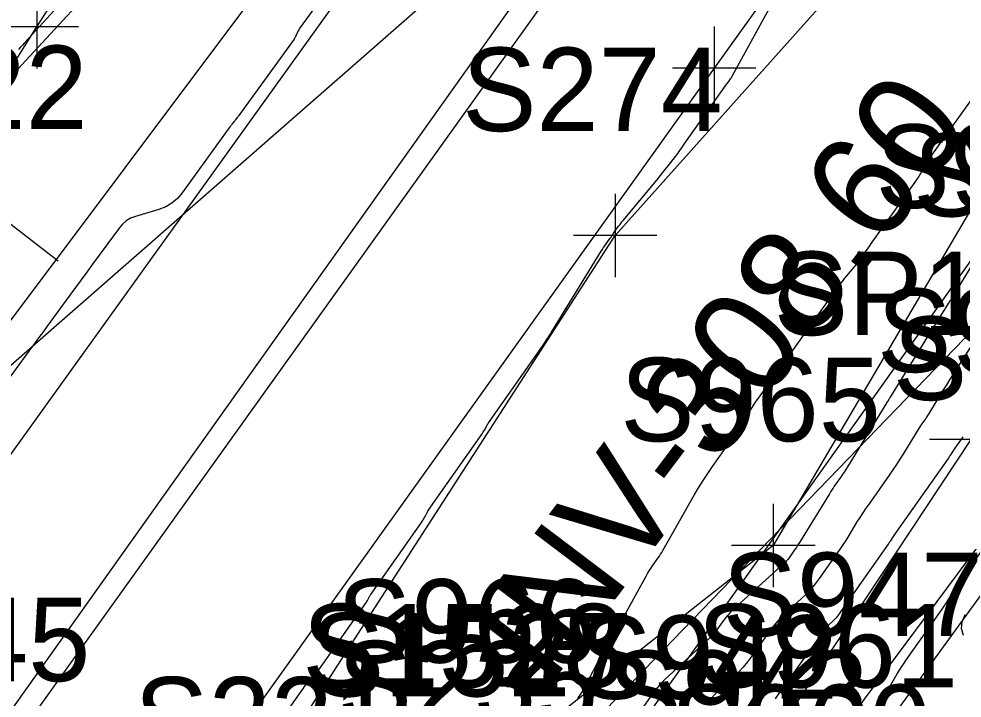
# Model space of a CAD drawing. Extents: x 816928 to 825690, y 436959 to 448212.
# Drawn here: x 818979.44 to 819024.65, y 445191.59 to 445224.15 of the extents above; entities that cross this region are included whole.
import ezdxf

# ---------------------------------------------------------------- set-up
doc = ezdxf.new("R2010")
doc.units = 0
for name, color, linetype in [('SURVEY - CENTERLINE - Preliminary', 7, 'Continuous'), ('SURVEY - CONTOURS - Index with Text', 7, 'Continuous'), ('SURVEY - CONTOURS - Intermediate with optional Text', 7, 'Continuous'), ('SURVEY - DRAINAGE - Area Shapes', 7, 'Continuous'), ('SURVEY - DRAINAGE - Pipes and Culverts Text', 7, 'Continuous'), ('SURVEY - DTM - Breaklines', 7, 'Continuous'), ('SURVEY - DTM - Breaklines - Points - Locators', 7, 'Continuous'), ('SURVEY - DTM - Breaklines - Points - Numbers', 7, 'Continuous'), ('SURVEY - NON-TRANSPORTATION - Features', 7, 'Continuous'), ('SURVEY - NON-TRANSPORTATION - Features - Points - Numbers', 7, 'Continuous'), ('SURVEY - PROPERTY - Parcels', 7, 'Continuous'), ('SURVEY - PROPERTY - ROW Lines', 7, 'Continuous'), ('SURVEY - ROADSIDE BARRIERS - Points - Numbers', 7, 'Continuous'), ('SURVEY - TRAFFIC CONTROL - Signs - Points - Numbers', 7, 'Continuous'), ('SURVEY - TRAFFIC CONTROL - Signs and Devices with Text', 7, 'Continuous'), ('SURVEY - TRANSPORTATION - Roads', 7, 'Continuous'), ('SURVEY - TRANSPORTATION - Roads - Points - Locators', 7, 'Continuous'), ('SURVEY - UTILITIES - Gas with Text', 7, 'Continuous'), ('SURVEY - UTILITIES - Telephone (Underground) - Points - Locators', 7, 'Continuous'), ('SURVEY - UTILITIES - Telephone (Underground) with Text', 7, 'Continuous'), ('SURVEY - UTILITIES - Water with Text', 7, 'Continuous'), ('SURVEY - VEGETATION - Features - Points - Locators', 7, 'Continuous'), ('SURVEY - VEGETATION - Features - Points - Numbers', 7, 'Continuous'), ('SURVEY - VEGETATION - Features with Text', 7, 'Continuous')]:
    doc.layers.add(name, color=color, linetype=linetype)

msp = doc.modelspace()

# ---------------------------------------------------------------- linework, layer by layer
at = {"layer": 'SURVEY - CENTERLINE - Preliminary'}
msp.add_line((818959.546, 445163.523), (819203.252, 445506.431), dxfattribs=at)
at = {"layer": 'SURVEY - CONTOURS - Index with Text'}
for points in [[(818982.004, 445225.518), (818979.706, 445222.993), (818979.611, 445222.888), (818979.518, 445222.782), (818979.425, 445222.674)], [(819006.22, 445191.573), (819006.385, 445191.81), (819006.531, 445192.062), (819007.125, 445193.188), (819007.147, 445193.229), (819007.171, 445193.269), (819007.196, 445193.308), (819007.223, 445193.347), (819007.311, 445193.472), (819007.329, 445193.499), (819007.347, 445193.526), (819007.364, 445193.554), (819007.38, 445193.583), (819009.499, 445197.433), (819009.57, 445197.559), (819009.646, 445197.683), (819009.724, 445197.805), (819009.806, 445197.925), (819010.08, 445198.313), (819010.138, 445198.397), (819010.193, 445198.482), (819010.246, 445198.569), (819010.298, 445198.656), (819011.807, 445201.313), (819012.013, 445201.666), (819012.229, 445202.013), (819012.453, 445202.355), (819012.686, 445202.69), (819013.503, 445203.835), (819013.648, 445204.041), (819013.788, 445204.249), (819013.926, 445204.46), (819014.06, 445204.674), (819014.491, 445205.374), (819014.584, 445205.524), (819014.681, 445205.671), (819014.78, 445205.817), (819014.881, 445205.961), (819016.169, 445207.756), (819016.445, 445208.141), (819016.721, 445208.526), (819016.997, 445208.91), (819017.273, 445209.295), (819018.707, 445211.293), (819018.806, 445211.429), (819018.908, 445211.563), (819019.013, 445211.696), (819019.119, 445211.826), (819019.472, 445212.249), (819019.547, 445212.341), (819019.619, 445212.434), (819019.69, 445212.528), (819019.759, 445212.623), (819020.136, 445213.157), (819020.217, 445213.272), (819020.298, 445213.386), (819020.379, 445213.5), (819020.461, 445213.614), (819022.39, 445216.314), (819022.463, 445216.42), (819022.534, 445216.529), (819022.601, 445216.639), (819022.664, 445216.752), (819022.867, 445217.123), (819022.912, 445217.202), (819022.959, 445217.279), (819023.008, 445217.355), (819023.06, 445217.429), (819025.102, 445220.268)]]:
    msp.add_lwpolyline(points, dxfattribs=at)
at = {"layer": 'SURVEY - CONTOURS - Intermediate with optional Text'}
for points in [[(818995.454, 445227.231), (818992.921, 445223.73), (818992.886, 445223.678), (818992.854, 445223.625), (818992.824, 445223.571), (818992.798, 445223.514), (818992.715, 445223.328), (818992.697, 445223.288), (818992.676, 445223.25), (818992.653, 445223.213), (818992.629, 445223.177), (818989.977, 445219.507), (818989.956, 445219.478), (818989.934, 445219.45), (818989.912, 445219.422), (818989.89, 445219.394), (818989.817, 445219.303), (818989.802, 445219.284), (818989.786, 445219.265), (818989.77, 445219.245), (818989.755, 445219.226), (818989.646, 445219.092), (818989.623, 445219.063), (818989.601, 445219.034), (818989.579, 445219.004), (818989.557, 445218.974), (818987.268, 445215.808), (818987.04, 445215.539), (818986.778, 445215.317), (818986.482, 445215.142), (818986.154, 445215.014), (818985.024, 445214.674), (818984.794, 445214.585), (818984.587, 445214.463), (818984.403, 445214.308), (818984.242, 445214.12), (818982.969, 445212.383), (818982.696, 445212.011), (818982.423, 445211.639), (818982.15, 445211.267), (818981.878, 445210.895), (818980.796, 445209.419), (818980.565, 445209.103), (818980.333, 445208.787), (818980.101, 445208.471), (818979.869, 445208.154), (818978.749, 445206.626)], [(818990.783, 445188.807), (818993.081, 445192.067), (818993.136, 445192.143), (818993.195, 445192.217), (818993.256, 445192.289), (818993.32, 445192.359), (818993.532, 445192.584), (818993.577, 445192.633), (818993.619, 445192.683), (818993.66, 445192.735), (818993.699, 445192.788), (818996.095, 445196.191), (818996.118, 445196.225), (818996.14, 445196.261), (818996.16, 445196.297), (818996.18, 445196.334), (818996.24, 445196.456), (818996.254, 445196.482), (818996.268, 445196.507), (818996.284, 445196.532), (818996.3, 445196.556), (818998.734, 445200.011), (818998.781, 445200.08), (818998.826, 445200.151), (818998.869, 445200.223), (818998.909, 445200.297), (818999.037, 445200.54), (818999.065, 445200.592), (818999.095, 445200.642), (818999.127, 445200.692), (818999.16, 445200.74), (819001.638, 445204.255), (819001.676, 445204.311), (819001.713, 445204.369), (819001.748, 445204.427), (819001.782, 445204.486), (819001.89, 445204.682), (819001.913, 445204.723), (819001.938, 445204.764), (819001.964, 445204.804), (819001.991, 445204.844), (819004.538, 445208.454), (819004.57, 445208.501), (819004.602, 445208.549), (819004.631, 445208.597), (819004.66, 445208.647), (819004.754, 445208.811), (819004.773, 445208.844), (819004.793, 445208.877), (819004.814, 445208.909), (819004.836, 445208.94), (819004.908, 445209.041), (819004.923, 445209.063), (819004.938, 445209.085), (819004.953, 445209.107), (819004.967, 445209.13), (819007.353, 445213.008), (819007.408, 445213.096), (819007.465, 445213.183), (819007.523, 445213.269), (819007.582, 445213.354), (819007.778, 445213.63), (819007.819, 445213.689), (819007.861, 445213.749), (819007.903, 445213.808), (819007.945, 445213.867), (819008.183, 445214.202), (819008.234, 445214.273), (819008.287, 445214.343), (819008.341, 445214.412), (819008.397, 445214.48), (819010.014, 445216.419), (819010.356, 445216.838), (819010.69, 445217.263), (819011.014, 445217.695), (819011.331, 445218.134), (819013.343, 445220.986), (819013.372, 445221.026), (819013.4, 445221.066), (819013.429, 445221.106), (819013.457, 445221.146), (819013.551, 445221.277), (819013.57, 445221.305), (819013.589, 445221.334), (819013.607, 445221.363), (819013.624, 445221.393), (819015.406, 445224.656)], [(819025.784, 445213.436), (819024.138, 445210.746), (819024.1, 445210.684), (819024.061, 445210.622), (819024.022, 445210.56), (819023.983, 445210.498), (819023.854, 445210.296), (819023.827, 445210.253), (819023.799, 445210.21), (819023.772, 445210.166), (819023.744, 445210.123), (819023.347, 445209.5), (819023.262, 445209.366), (819023.178, 445209.232), (819023.094, 445209.097), (819023.011, 445208.962), (819021.203, 445206.006), (819021.187, 445205.98), (819021.171, 445205.955), (819021.154, 445205.93), (819021.136, 445205.905), (819021.079, 445205.825), (819021.067, 445205.807), (819021.055, 445205.79), (819021.044, 445205.772), (819021.033, 445205.754), (819019.151, 445202.677), (819019.07, 445202.545), (819018.986, 445202.415), (819018.899, 445202.287), (819018.811, 445202.16), (819018.519, 445201.747), (819018.457, 445201.658), (819018.397, 445201.568), (819018.338, 445201.476), (819018.281, 445201.384), (819016.931, 445199.172), (819016.856, 445199.051), (819016.779, 445198.932), (819016.7, 445198.813), (819016.619, 445198.697), (819016.352, 445198.317), (819016.292, 445198.237), (819016.229, 445198.161), (819016.161, 445198.089), (819016.089, 445198.02), (819013.676, 445195.831), (819013.549, 445195.71), (819013.43, 445195.583), (819013.318, 445195.45), (819013.213, 445195.311), (819012.88, 445194.845), (819012.807, 445194.747), (819012.728, 445194.654), (819012.646, 445194.564), (819012.558, 445194.478), (819010.387, 445192.457), (819010.243, 445192.316), (819010.105, 445192.168), (819009.976, 445192.013), (819009.853, 445191.852), (819009.338, 445191.137)], [(819025.454, 445209.069), (819024.377, 445207.378), (819024.208, 445207.113), (819024.041, 445206.846), (819023.875, 445206.579), (819023.711, 445206.312), (819023.028, 445205.195), (819022.986, 445205.128), (819022.943, 445205.061), (819022.899, 445204.996), (819022.854, 445204.931), (819022.705, 445204.721), (819022.673, 445204.676), (819022.642, 445204.63), (819022.612, 445204.584), (819022.583, 445204.537), (819021.831, 445203.306), (819021.667, 445203.044), (819021.499, 445202.784), (819021.327, 445202.527), (819021.151, 445202.273), (819020.182, 445200.905), (819020.033, 445200.689), (819019.887, 445200.472), (819019.745, 445200.251), (819019.606, 445200.029), (819019.16, 445199.297), (819019.064, 445199.142), (819018.964, 445198.987), (819018.862, 445198.835), (819018.758, 445198.684), (819017.8, 445197.327), (819017.602, 445197.062), (819017.391, 445196.809), (819017.166, 445196.568), (819016.927, 445196.339), (819016.124, 445195.611), (819015.957, 445195.451), (819015.799, 445195.282), (819015.65, 445195.106), (819015.51, 445194.921), (819014.554, 445193.581), (819014.36, 445193.324), (819014.155, 445193.077), (819013.937, 445192.841), (819013.706, 445192.616), (819012.934, 445191.897), (819012.773, 445191.74), (819012.62, 445191.575)], [(819024.677, 445204.106), (819024.294, 445203.567), (819024.261, 445203.519), (819024.229, 445203.472), (819024.197, 445203.423), (819024.167, 445203.374), (819024.068, 445203.213), (819024.047, 445203.179), (819024.025, 445203.145), (819024.002, 445203.111), (819023.979, 445203.078), (819021.435, 445199.482), (819021.401, 445199.433), (819021.367, 445199.382), (819021.334, 445199.332), (819021.302, 445199.28), (819021.199, 445199.111), (819021.177, 445199.075), (819021.154, 445199.04), (819021.13, 445199.004), (819021.106, 445198.97), (819018.706, 445195.566), (819018.651, 445195.492), (819018.592, 445195.422), (819018.529, 445195.355), (819018.463, 445195.291), (819018.24, 445195.089), (819018.193, 445195.044), (819018.149, 445194.997), (819018.108, 445194.948), (819018.069, 445194.897), (819015.74, 445191.634), (819015.678, 445191.552)], [(819020.744, 445191.422), (819020.9, 445191.67), (819021.051, 445191.922), (819021.538, 445192.748), (819021.644, 445192.924), (819021.754, 445193.097), (819021.867, 445193.269), (819021.984, 445193.437), (819023.584, 445195.698), (819023.689, 445195.848), (819023.79, 445195.999), (819023.89, 445196.152), (819023.987, 445196.307), (819024.3, 445196.815), (819024.368, 445196.923), (819024.438, 445197.03), (819024.51, 445197.136), (819024.583, 445197.241), (819026.719, 445200.228)], [(819024.709, 445194.595), (819024.614, 445194.916), (819024.644, 445195.249), (819024.798, 445195.595)]]:
    msp.add_lwpolyline(points, dxfattribs=at)
at = {"layer": 'SURVEY - DRAINAGE - Area Shapes'}
msp.add_line((818959.546, 445163.523), (819203.252, 445506.431), dxfattribs=at)
at = {"layer": 'SURVEY - DTM - Breaklines'}
for points in [[(819380.404, 445755.141), (819355.578, 445711.888), (819328.616, 445669.931), (819299.268, 445629.736), (819268.215, 445590.476), (819237.204, 445551.148), (819207.272, 445511.316), (819178.097, 445471.355), (819148.961, 445430.516), (819120.831, 445389.41), (819092.595, 445348.525), (819063.764, 445307.701), (819034.576, 445266.965), (819005.716, 445226.512), (818977.706, 445187.397)], [(818964.92, 445195.492), (818965.449, 445200.19), (818965.951, 445207.228), (818985.491, 445228.351), (818993.217, 445232.84), (818999.097, 445239.365), (819007.192, 445250.479), (819027.405, 445276.904), (819055.511, 445319.799), (819082.413, 445356.886)], [(819000.173, 445161.106), (819006.975, 445167.84), (819018.264, 445177.632), (819043.995, 445180.693), (819053.369, 445187.411), (819051.623, 445192.47), (819020.493, 445189.559), (819028.708, 445200.874), (819043.012, 445204.7), (819059.276, 445211.531), (819057.576, 445217.227), (819034.75, 445209.945), (819032.825, 445213.106), (819039.837, 445227.267), (819039.43, 445231.039), (819035.269, 445232.369), (819015.594, 445198.899), (819002.121, 445188.285), (818991.056, 445175.935), (818964.92, 445195.492)], [(818998.315, 445167.246), (819014.995, 445184.863), (819027.9, 445202.215), (819057.755, 445213.083)], [(818993.845, 445169.873), (819013.54, 445186.553), (819025.074, 445203.986), (819028.003, 445210.083)]]:
    msp.add_lwpolyline(points, dxfattribs=at)
at = {"layer": 'SURVEY - DTM - Breaklines - Points - Locators'}
for p, q in [((819027.074, 445203.986), (819023.074, 445203.986)), ((819015.594, 445200.899), (819015.594, 445196.899)), ((819017.594, 445198.899), (819013.594, 445198.899))]:
    msp.add_line(p, q, dxfattribs=at)
at = {"layer": 'SURVEY - NON-TRANSPORTATION - Features'}
msp.add_line((819002.049, 445185.327), (819042.832, 445227.545), dxfattribs=at)
at = {"layer": 'SURVEY - PROPERTY - Parcels'}
msp.add_line((818979.924, 445149.041), (819097.287, 445314.178), dxfattribs=at)
at = {"layer": 'SURVEY - PROPERTY - ROW Lines'}
msp.add_line((818979.924, 445149.041), (819223.629, 445491.949), dxfattribs=at)
at = {"layer": 'SURVEY - TRAFFIC CONTROL - Signs and Devices with Text'}
msp.add_line((818975.391, 445217.139), (818981.322, 445212.55), dxfattribs=at)
at = {"layer": 'SURVEY - TRANSPORTATION - Roads'}
for points in [[(819372.417, 445760.729), (819347.536, 445716.465), (819327.358, 445684.931), (819320.732, 445674.576), (819313.086, 445663.907), (819291.72, 445634.092), (819261.573, 445595.794), (819230.52, 445556.026), (819202.59, 445519.473), (819200.025, 445516.115), (819183.78, 445493.817), (819171.491, 445476.948), (819142.501, 445435.003), (819121.554, 445405.003), (819114.313, 445394.631), (819108.813, 445386.861), (819085.629, 445354.103), (819056.538, 445311.65), (819028.029, 445272.038), (818998.985, 445231.035), (818970.783, 445191.785), (818984.089, 445181.723)], [(819389.734, 445754.855), (819362.957, 445707.555), (819358.085, 445699.888), (819346.624, 445681.852), (819335.583, 445664.476), (819305.378, 445623.327), (819290.371, 445604.569), (819280.694, 445592.472), (819274.745, 445585.035), (819271.707, 445581.193), (819243.267, 445545.212), (819213.411, 445505.8), (819184.164, 445465.705), (819155.799, 445425.75), (819127.747, 445384.791), (819108.123, 445356.526), (819098.861, 445343.186), (819090.273, 445331.1), (819070.114, 445302.733), (819042.351, 445263.277), (819039.074, 445258.681), (819026.695, 445241.322), (819012.76, 445221.779), (818984.089, 445181.723)]]:
    msp.add_lwpolyline(points, dxfattribs=at)
at = {"layer": 'SURVEY - TRANSPORTATION - Roads - Points - Locators'}
for p, q in [((819012.76, 445223.779), (819012.76, 445219.779)), ((819014.76, 445221.779), (819010.76, 445221.779))]:
    msp.add_line(p, q, dxfattribs=at)
at = {"layer": 'SURVEY - UTILITIES - Gas with Text'}
msp.add_lwpolyline([(818968.105, 445195.328), (818969.738, 445197.267), (819012.001, 445253.658), (819064.107, 445326.037), (819122.078, 445408.8), (819183.152, 445497.068), (819237.635, 445568.809), (819293.129, 445639.42), (819349.073, 445723.122), (819383.091, 445785.202)], dxfattribs=at)
at = {"layer": 'SURVEY - UTILITIES - Telephone (Underground) - Points - Locators'}
for p, q in [((818980.303, 445225.767), (818980.303, 445221.767)), ((818982.303, 445223.767), (818978.303, 445223.767))]:
    msp.add_line(p, q, dxfattribs=at)
at = {"layer": 'SURVEY - UTILITIES - Telephone (Underground) with Text'}
msp.add_lwpolyline([(818930.857, 445150.66), (818932.992, 445149.937), (818944.966, 445166.651), (818949.519, 445169.463), (818968.39, 445195.328), (818969.083, 445199.507), (818972.238, 445210.883), (818980.303, 445223.767), (818989.561, 445238.187), (819000.76, 445253.257)], dxfattribs=at)
at = {"layer": 'SURVEY - UTILITIES - Water with Text'}
msp.add_lwpolyline([(818803.235, 444799.745), (818822.09, 444847.157), (818840.807, 444894.989), (818859.419, 444943.113), (818878.417, 444989.731), (818897.247, 445035.659), (818918.394, 445078.737), (818943.016, 445121.017), (818943.424, 445156.253), (818947.564, 445166.115), (818971.795, 445201.192), (819041.117, 445261.897), (819085.564, 445324.056), (819114.437, 445364.745), (819142.589, 445406.123), (819261.281, 445567.542), (819325.961, 445650.567), (819357.336, 445697.813), (819381.766, 445739.87), (819404.905, 445782.998)], dxfattribs=at)
at = {"layer": 'SURVEY - VEGETATION - Features - Points - Locators'}
for p, q in [((819008.015, 445215.765), (819008.015, 445211.765)), ((819010.015, 445213.765), (819006.015, 445213.765))]:
    msp.add_line(p, q, dxfattribs=at)
at = {"layer": 'SURVEY - VEGETATION - Features with Text'}
msp.add_lwpolyline([(818932.797, 445097.219), (819008.015, 445213.765), (819086.721, 445301.823)], dxfattribs=at)

# ---------------------------------------------------------------- texts
at = {"layer": 'SURVEY - DRAINAGE - Pipes and Culverts Text'}
msp.add_text('INV-308.60', height=5, rotation=52.8564, dxfattribs=at).set_placement((819004.765, 445192.017))
at = {"layer": 'SURVEY - DTM - Breaklines - Points - Numbers'}
for s, p in [('S970', (819020.494, 445215.083)), ('S969', (819022.301, 445214.677)), ('SP160', (819015.613, 445208.986)), ('S954', (819020.564, 445207.215)), ('S948', (819021.325, 445205.874)), ('S965', (819008.258, 445203.899)), ('S947', (819013.157, 445194.559)), ('S966', (818994.675, 445193.285)), ('S145', (818970.37, 445192.397)), ('S961', (819011.953, 445192.096)), ('S1527', (818993.386, 445191.668)), ('S942', (819006.204, 445191.553)), ('S943', (819007.659, 445189.863)), ('S960', (819010.66, 445188.231))]:
    msp.add_text(s, height=4, dxfattribs=at).set_placement(p)
at = {"layer": 'SURVEY - NON-TRANSPORTATION - Features - Points - Numbers'}
msp.add_text('S235', height=4, dxfattribs=at).set_placement((818994.713, 445190.327))
at = {"layer": 'SURVEY - ROADSIDE BARRIERS - Points - Numbers'}
msp.add_text('S1528', height=4, dxfattribs=at).set_placement((818993.021, 445192.103))
at = {"layer": 'SURVEY - TRAFFIC CONTROL - Signs - Points - Numbers'}
for s, p in [('S222', (818970.244, 445218.863)), ('S221', (818984.962, 445188.595))]:
    msp.add_text(s, height=4, dxfattribs=at).set_placement(p)
at = {"layer": 'SURVEY - VEGETATION - Features - Points - Numbers'}
msp.add_text('S274', height=4, dxfattribs=at).set_placement((819000.679, 445218.765))

doc.saveas('drawing.dxf')
